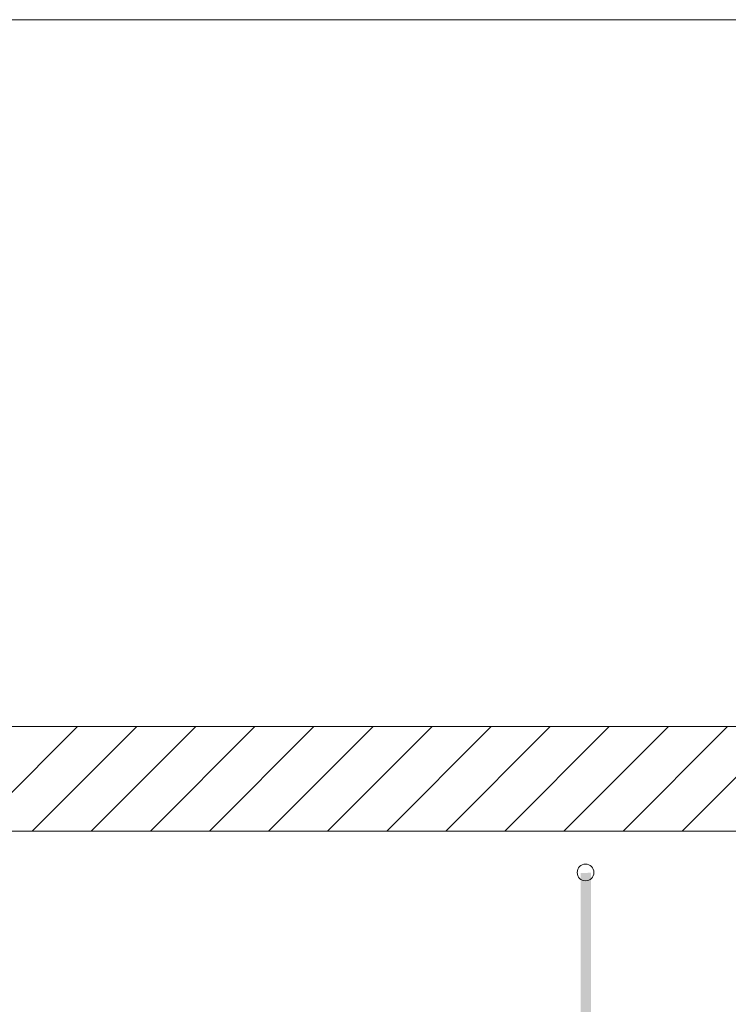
# Model space of a CAD drawing. Extents: x -620 to 300, y 62 to 1112.
# Tile 257 of 288: x 151 to 168, y 927 to 951. Entities that reach past the tile are written whole.
import ezdxf
from ezdxf.lldxf.tags import DXFTag

# ---------------------------------------------------------------- set-up
doc = ezdxf.new("R2010")
doc.units = 0
doc.layers.get('0').update_dxf_attribs({"lineweight": 13})
doc.layers.add('E_Betonbaudose', color=1, linetype='Continuous', lineweight=13, true_color=0xff0000)
doc.layers.add('E_Detail_Wandschraffur', color=7, linetype='Continuous', lineweight=5, true_color=0xc0c0c0)
doc.layers.add('E_Detail_Linie_Text_Bem', color=7, linetype='Continuous', lineweight=13)
tags = doc.linetypes.add('fein_strichliert', pattern=[4, 1, -2, 1]).pattern_tags.tags
tags[8:9] = [DXFTag(74, 4), DXFTag(75, 0), DXFTag(340, '0'), DXFTag(46, 0.0), DXFTag(50, 0.0), DXFTag(44, 0.0), DXFTag(45, 0.0)]
tags[6:7] = [DXFTag(74, 4), DXFTag(75, 0), DXFTag(340, '0'), DXFTag(46, 0.0), DXFTag(50, 0.0), DXFTag(44, 0.0), DXFTag(45, 0.0)]
tags[4:5] = [DXFTag(74, 4), DXFTag(75, 0), DXFTag(340, '0'), DXFTag(46, 0.0), DXFTag(50, 0.0), DXFTag(44, 0.0), DXFTag(45, 0.0)]
tags = doc.linetypes.add('fein_strichliert-A06GA1N18I', pattern=[4, 1, -2, 1]).pattern_tags.tags
tags[8:9] = [DXFTag(74, 4), DXFTag(75, 0), DXFTag(340, '0'), DXFTag(46, 0.0), DXFTag(50, 0.0), DXFTag(44, 0.0), DXFTag(45, 0.0)]
tags[6:7] = [DXFTag(74, 4), DXFTag(75, 0), DXFTag(340, '0'), DXFTag(46, 0.0), DXFTag(50, 0.0), DXFTag(44, 0.0), DXFTag(45, 0.0)]
tags[4:5] = [DXFTag(74, 4), DXFTag(75, 0), DXFTag(340, '0'), DXFTag(46, 0.0), DXFTag(50, 0.0), DXFTag(44, 0.0), DXFTag(45, 0.0)]

# ---------------------------------------------------------------- blocks, each defined once
blk = doc.blocks.new('Referenz-A06GA1N28I')
at = {"layer": 'E_Betonbaudose', "linetype": 'Continuous', "ltscale": 0.13}
blk.add_circle((164.931, 930.607), 0.2, dxfattribs=at)
at = {"layer": 'E_Detail_Linie_Text_Bem', "linetype": 'fein_strichliert-A06GA1N18I', "ltscale": 0.65}
blk.add_line((184.249, 951.025), (121.48, 951.025), dxfattribs=at)
at = {"layer": 'E_Detail_Linie_Text_Bem', "linetype": 'Continuous', "ltscale": 0.13}
for p, q in [((174.096, 934.098), (122.769, 934.098)), ((122.769, 931.598), (171.596, 931.598)), ((133.162, 931.598), (174.096, 931.598))]:
    blk.add_line(p, q, dxfattribs=at)
blk.add_solid([(165.065, 930.598), (165.065, 907.598), (164.815, 930.597), (164.815, 907.598)], dxfattribs=at)
at = {"layer": 'E_Detail_Wandschraffur', "linetype": 'fein_strichliert', "ltscale": 0.13}
for p, q in [((150.273, 931.598), (152.773, 934.098)), ((153.101, 931.598), (155.601, 934.098)), ((155.929, 931.598), (158.429, 934.098)), ((158.758, 931.598), (161.258, 934.098)), ((161.586, 931.598), (164.086, 934.098)), ((164.415, 931.598), (166.915, 934.098)), ((167.243, 931.598), (169.743, 934.098))]:
    blk.add_line(p, q, dxfattribs=at)
at = {"layer": 'E_Detail_Wandschraffur', "linetype": 'ByBlock', "ltscale": 0.13}
for p, q in [((151.687, 931.598), (154.187, 934.098)), ((154.515, 931.598), (157.015, 934.098)), ((157.344, 931.598), (159.844, 934.098)), ((160.172, 931.598), (162.672, 934.098)), ((163, 931.598), (165.5, 934.098)), ((165.829, 931.598), (168.329, 934.098))]:
    blk.add_line(p, q, dxfattribs=at)

msp = doc.modelspace()

# ---------------------------------------------------------------- block references
at = {"color": 8, "lineweight": 25, "ltscale": 0.25, "true_color": 0x808080}
msp.add_blockref('Referenz-A06GA1N28I', (0, 0), dxfattribs=at)

doc.saveas('drawing.dxf')
